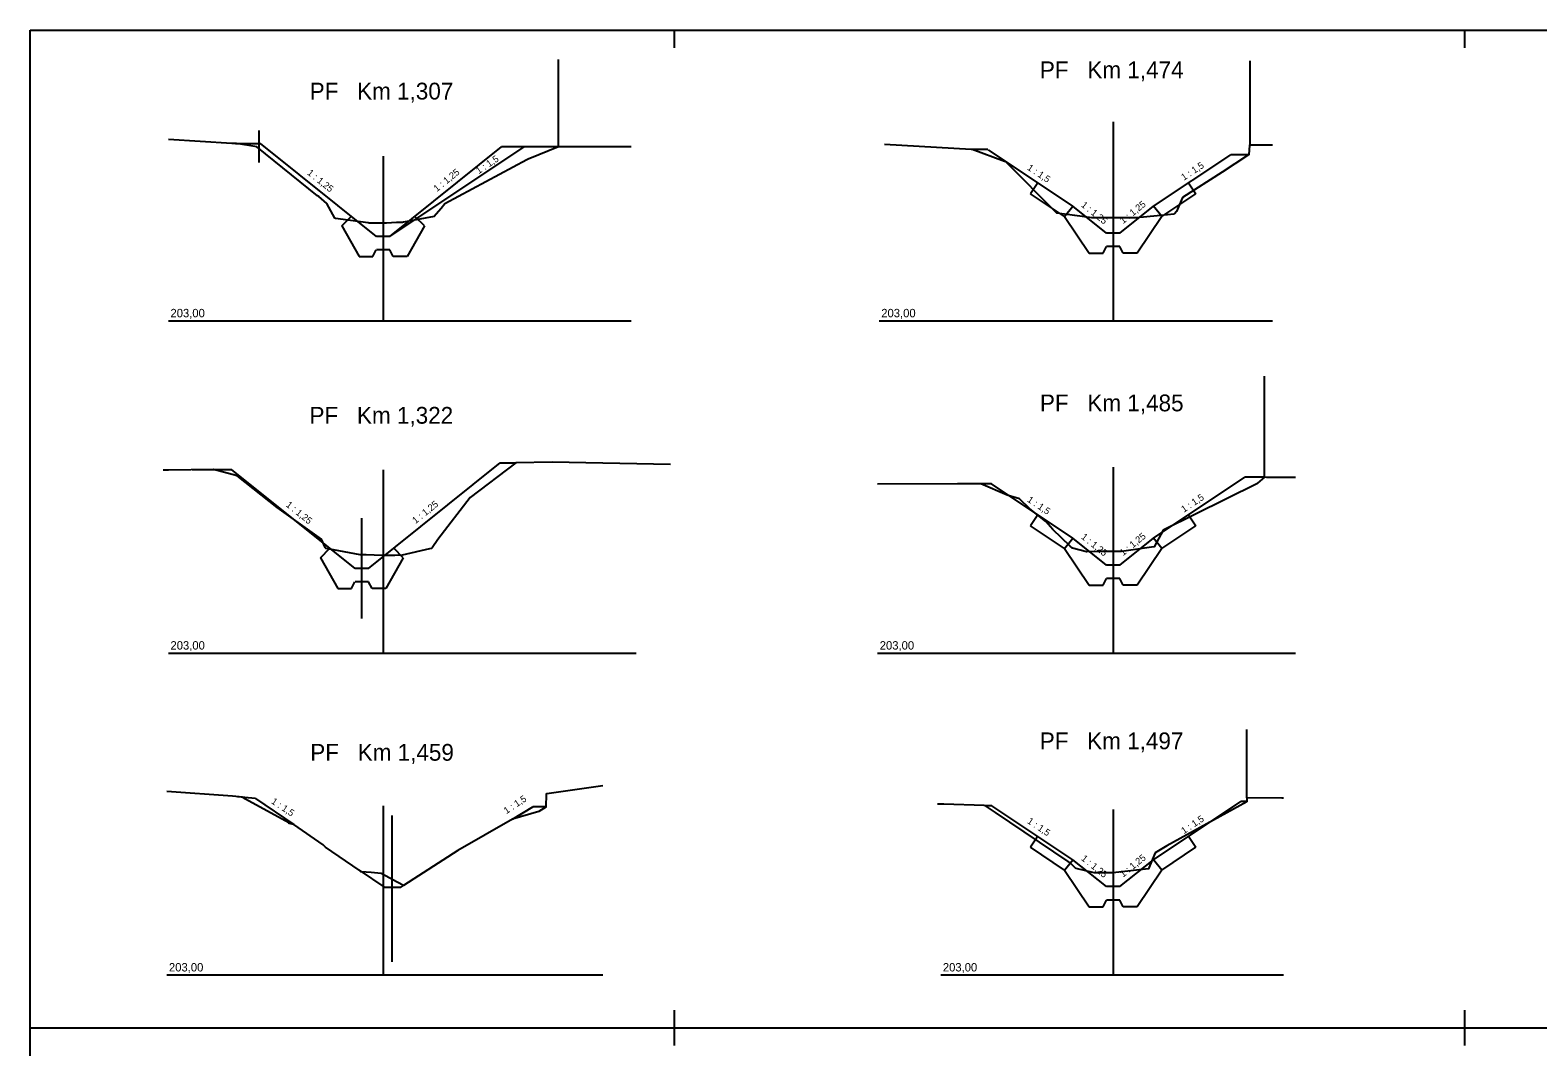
# Model space of a CAD drawing. Extents: x -548552 to -543113, y -1131925 to -1123599.
# Drawn here: x -547157.98 to -547113.13, y -1123808.23 to -1123777.97 of the extents above; entities that cross this region are included whole.
import ezdxf

# ---------------------------------------------------------------- set-up
doc = ezdxf.new("R2010")
doc.units = 0
for name, color, linetype in [('Default', 7, 'Continuous'), ('Profile', 7, 'Continuous'), ('PROFILY NÁVRH', 7, 'Continuous'), ('Section', 7, 'Continuous'), ('STANIČENÍ', 7, 'Continuous')]:
    doc.layers.add(name, color=color, linetype=linetype)

msp = doc.modelspace()

# ---------------------------------------------------------------- linework, layer by layer
at = {"layer": 'Default'}
for points in [[(-547140.098, -1123781.443), (-547142.265, -1123781.442), (-547143.16, -1123781.806), (-547143.204, -1123781.825), (-547145.645, -1123783.136), (-547145.754, -1123783.277), (-547145.76, -1123783.287), (-547145.959, -1123783.518), (-547146.874, -1123783.683), (-547146.902, -1123783.69), (-547147.079, -1123783.695), (-547147.38, -1123783.709), (-547147.402, -1123783.71), (-547147.895, -1123783.71), (-547147.923, -1123783.703), (-547148.899, -1123783.575), (-547148.912, -1123783.559), (-547149.156, -1123783.125), (-547149.395, -1123782.917), (-547149.43, -1123782.894), (-547151.232, -1123781.444), (-547151.842, -1123781.343), (-547151.909, -1123781.34), (-547151.981, -1123781.336), (-547153.868, -1123781.222)], [(-547121.023, -1123781.389), (-547121.688, -1123781.388), (-547121.701, -1123781.389), (-547121.728, -1123781.677), (-547121.729, -1123781.678), (-547121.738, -1123781.682), (-547121.765, -1123781.702), (-547122.522, -1123782.19), (-547123.696, -1123782.95), (-547123.879, -1123783.367), (-547123.935, -1123783.433), (-547123.948, -1123783.445), (-547123.952, -1123783.449), (-547124.145, -1123783.466), (-547125.07, -1123783.553), (-547125.088, -1123783.552), (-547125.735, -1123783.551), (-547125.738, -1123783.549), (-547126.389, -1123783.549), (-547126.39, -1123783.549), (-547126.9, -1123783.482), (-547127.437, -1123783.411), (-547127.44, -1123783.41), (-547127.446, -1123783.404), (-547128.943, -1123781.901), (-547128.963, -1123781.881), (-547128.989, -1123781.874), (-547129.95, -1123781.521), (-547129.983, -1123781.521), (-547132.561, -1123781.375)], [(-547138.925, -1123790.897), (-547142.453, -1123790.831), (-547143.527, -1123790.849), (-547144.891, -1123791.877), (-547145.848, -1123793.125), (-547146.021, -1123793.376), (-547146.035, -1123793.393), (-547146.1, -1123793.405), (-547146.917, -1123793.595), (-547147.13, -1123793.602), (-547147.507, -1123793.601), (-547147.982, -1123793.584), (-547148.165, -1123793.584), (-547149.115, -1123793.405), (-547149.183, -1123793.397), (-547149.183, -1123793.397), (-547149.201, -1123793.366), (-547149.316, -1123793.115), (-547150.63, -1123792.172), (-547151.816, -1123791.236), (-547152.527, -1123791.041), (-547153.859, -1123791.066), (-547154.021, -1123791.066)], [(-547120.332, -1123791.281), (-547121.195, -1123791.279), (-547121.254, -1123791.278), (-547121.466, -1123791.457), (-547121.471, -1123791.464), (-547124.255, -1123792.841), (-547124.271, -1123792.85), (-547124.272, -1123792.853), (-547124.54, -1123793.346), (-547124.546, -1123793.347), (-547125.51, -1123793.491), (-547126.205, -1123793.491), (-547126.206, -1123793.491), (-547126.206, -1123793.491), (-547126.54, -1123793.492), (-547126.556, -1123793.492), (-547126.556, -1123793.492), (-547126.967, -1123793.389), (-547127.041, -1123793.324), (-547127.55, -1123792.831), (-547127.761, -1123792.595), (-547128.243, -1123792.218), (-547128.545, -1123791.916), (-547128.909, -1123791.809), (-547129.694, -1123791.473), (-547130.387, -1123791.473), (-547132.767, -1123791.477)], [(-547140.941, -1123800.459), (-547142.604, -1123800.7), (-547142.631, -1123800.709), (-547142.643, -1123801.085), (-547142.643, -1123801.095), (-547142.843, -1123801.222), (-547143.634, -1123801.454), (-547145.259, -1123802.383), (-547146.877, -1123803.43), (-547147.211, -1123803.248), (-547147.212, -1123803.248), (-547147.212, -1123803.248), (-547147.28, -1123803.21), (-547147.537, -1123803.067), (-547147.539, -1123803.067), (-547147.835, -1123803.043), (-547148.131, -1123803.019), (-547148.143, -1123803.02), (-547148.145, -1123803.021), (-547148.19, -1123802.972), (-547149.196, -1123802.286), (-547149.265, -1123802.22), (-547150.137, -1123801.617), (-547150.278, -1123801.585), (-547150.286, -1123801.565), (-547151.569, -1123800.854), (-547151.633, -1123800.815), (-547151.662, -1123800.802), (-547151.962, -1123800.773), (-547153.914, -1123800.633)], [(-547120.69, -1123800.827), (-547120.744, -1123800.828), (-547121.78, -1123800.816), (-547121.779, -1123800.932), (-547121.783, -1123800.938), (-547124.162, -1123802.253), (-547124.508, -1123802.453), (-547124.671, -1123802.836), (-547124.708, -1123802.933), (-547125.767, -1123803.053), (-547125.769, -1123803.053), (-547125.77, -1123803.053), (-547126.155, -1123803.053), (-547126.156, -1123803.053), (-547126.325, -1123803.053), (-547126.328, -1123803.052), (-547126.864, -1123802.922), (-547126.869, -1123802.918), (-547127.033, -1123802.76), (-547127.103, -1123802.713), (-547129.26, -1123801.259), (-547129.555, -1123801.054), (-547129.599, -1123801.051), (-547130.797, -1123801.004), (-547130.984, -1123801.007)]]:
    msp.add_lwpolyline(points, dxfattribs=at)
at = {"layer": 'Profile'}
for p, q in [((-547157.979, -1123807.666), (-547157.979, -1123777.966)), ((-547157.979, -1123777.966), (-547138.818, -1123777.966)), ((-547138.818, -1123777.966), (-547115.303, -1123777.966)), ((-547138.818, -1123777.966), (-547138.818, -1123778.494)), ((-547115.303, -1123777.966), (-547091.788, -1123777.966)), ((-547115.303, -1123777.966), (-547115.303, -1123778.494)), ((-547138.818, -1123807.138), (-547138.818, -1123807.666)), ((-547115.303, -1123807.138), (-547115.303, -1123807.666)), ((-547157.979, -1123807.666), (-547138.818, -1123807.666)), ((-547157.979, -1123837.366), (-547157.979, -1123807.666)), ((-547157.979, -1123807.666), (-547138.818, -1123807.666)), ((-547138.818, -1123807.666), (-547115.303, -1123807.666)), ((-547138.818, -1123807.666), (-547115.303, -1123807.666)), ((-547138.818, -1123807.666), (-547138.818, -1123808.194)), ((-547115.303, -1123807.666), (-547091.788, -1123807.666)), ((-547115.303, -1123807.666), (-547091.788, -1123807.666)), ((-547115.303, -1123807.666), (-547115.303, -1123808.194))]:
    msp.add_line(p, q, dxfattribs=at)
at = {"layer": 'PROFILY NÁVRH'}
for p, q in [((-547151.179, -1123780.955), (-547151.179, -1123781.906)), ((-547151.875, -1123781.342), (-547151.128, -1123781.342)), ((-547147.679, -1123784.109), (-547151.128, -1123781.342)), ((-547147.279, -1123784.109), (-547143.954, -1123781.442)), ((-547147.279, -1123784.109), (-547143.278, -1123781.442)), ((-547142.265, -1123781.442), (-547143.954, -1123781.442)), ((-547129.486, -1123781.521), (-547129.95, -1123781.521)), ((-547126.956, -1123783.209), (-547129.471, -1123781.533)), ((-547124.562, -1123783.209), (-547122.264, -1123781.677)), ((-547121.728, -1123781.677), (-547122.264, -1123781.677)), ((-547128.004, -1123782.511), (-547128.222, -1123782.837)), ((-547123.514, -1123782.511), (-547123.296, -1123782.837)), ((-547127.203, -1123783.516), (-547128.222, -1123782.837)), ((-547124.316, -1123783.516), (-547123.296, -1123782.837)), ((-547127.203, -1123783.516), (-547126.956, -1123783.209)), ((-547125.959, -1123784.009), (-547126.956, -1123783.209)), ((-547125.559, -1123784.009), (-547124.562, -1123783.209)), ((-547124.316, -1123783.516), (-547124.562, -1123783.209)), ((-547148.71, -1123783.792), (-547148.427, -1123783.509)), ((-547148.71, -1123783.792), (-547148.194, -1123784.709)), ((-547146.248, -1123783.792), (-547146.764, -1123784.709)), ((-547146.248, -1123783.792), (-547146.531, -1123783.509)), ((-547127.203, -1123783.516), (-547126.474, -1123784.609)), ((-547124.316, -1123783.516), (-547125.044, -1123784.609)), ((-547147.279, -1123784.109), (-547147.679, -1123784.109)), ((-547125.559, -1123784.009), (-547125.959, -1123784.009)), ((-547148.194, -1123784.709), (-547147.783, -1123784.709)), ((-547147.783, -1123784.709), (-547147.683, -1123784.509)), ((-547147.275, -1123784.509), (-547147.675, -1123784.509)), ((-547147.175, -1123784.709), (-547147.275, -1123784.509)), ((-547146.764, -1123784.709), (-547147.175, -1123784.709)), ((-547126.474, -1123784.609), (-547126.059, -1123784.609)), ((-547126.059, -1123784.609), (-547125.959, -1123784.409)), ((-547125.559, -1123784.409), (-547125.959, -1123784.409)), ((-547125.459, -1123784.609), (-547125.559, -1123784.409)), ((-547125.044, -1123784.609), (-547125.459, -1123784.609)), ((-547153.161, -1123791.041), (-547151.989, -1123791.041)), ((-547148.313, -1123793.991), (-547151.989, -1123791.041)), ((-547147.913, -1123793.991), (-547143.992, -1123790.846)), ((-547143.992, -1123790.846), (-547143.527, -1123790.849)), ((-547129.384, -1123791.473), (-547129.694, -1123791.473)), ((-547126.956, -1123793.091), (-547129.384, -1123791.473)), ((-547124.562, -1123793.091), (-547121.842, -1123791.278)), ((-547121.254, -1123791.278), (-547121.842, -1123791.278)), ((-547128.004, -1123792.393), (-547128.222, -1123792.719)), ((-547123.514, -1123792.393), (-547123.296, -1123792.719)), ((-547148.113, -1123795.482), (-547148.113, -1123792.498)), ((-547127.203, -1123793.399), (-547128.222, -1123792.719)), ((-547124.316, -1123793.399), (-547123.296, -1123792.719)), ((-547127.203, -1123793.399), (-547126.956, -1123793.091)), ((-547125.959, -1123793.891), (-547126.956, -1123793.091)), ((-547125.559, -1123793.891), (-547124.562, -1123793.091)), ((-547124.316, -1123793.399), (-547124.562, -1123793.091)), ((-547149.343, -1123793.674), (-547149.06, -1123793.391)), ((-547149.343, -1123793.674), (-547148.828, -1123794.591)), ((-547146.882, -1123793.674), (-547147.398, -1123794.591)), ((-547146.882, -1123793.674), (-547147.165, -1123793.391)), ((-547127.203, -1123793.399), (-547126.474, -1123794.491)), ((-547124.316, -1123793.399), (-547125.044, -1123794.491)), ((-547147.913, -1123793.991), (-547148.313, -1123793.991)), ((-547125.559, -1123793.891), (-547125.959, -1123793.891)), ((-547148.828, -1123794.591), (-547148.417, -1123794.591)), ((-547148.417, -1123794.591), (-547148.317, -1123794.391)), ((-547147.909, -1123794.391), (-547148.309, -1123794.391)), ((-547147.809, -1123794.591), (-547147.909, -1123794.391)), ((-547147.398, -1123794.591), (-547147.809, -1123794.591)), ((-547126.474, -1123794.491), (-547126.059, -1123794.491)), ((-547126.059, -1123794.491), (-547125.959, -1123794.291)), ((-547125.559, -1123794.291), (-547125.959, -1123794.291)), ((-547125.459, -1123794.491), (-547125.559, -1123794.291)), ((-547125.044, -1123794.491), (-547125.459, -1123794.491)), ((-547151.276, -1123800.84), (-547151.812, -1123800.787)), ((-547151.276, -1123800.84), (-547150.137, -1123801.617)), ((-547124.562, -1123802.663), (-547121.966, -1123800.932)), ((-547121.779, -1123800.932), (-547121.966, -1123800.932)), ((-547147.206, -1123805.701), (-547147.206, -1123801.344)), ((-547143.634, -1123801.454), (-547143.029, -1123801.085)), ((-547142.643, -1123801.085), (-547143.029, -1123801.085)), ((-547129.369, -1123801.054), (-547129.555, -1123801.054)), ((-547126.956, -1123802.663), (-547129.369, -1123801.054)), ((-547128.004, -1123801.964), (-547128.222, -1123802.29)), ((-547127.203, -1123802.97), (-547128.222, -1123802.29)), ((-547124.316, -1123802.97), (-547123.296, -1123802.29)), ((-547123.514, -1123801.964), (-547123.296, -1123802.29)), ((-547127.203, -1123802.97), (-547126.956, -1123802.663)), ((-547125.959, -1123803.463), (-547126.956, -1123802.663)), ((-547125.559, -1123803.463), (-547124.562, -1123802.663)), ((-547124.316, -1123802.97), (-547124.562, -1123802.663)), ((-547148.19, -1123802.972), (-547147.427, -1123803.493)), ((-547127.203, -1123802.97), (-547126.474, -1123804.063)), ((-547124.316, -1123802.97), (-547125.044, -1123804.063)), ((-547146.961, -1123803.493), (-547147.427, -1123803.493)), ((-547146.961, -1123803.493), (-547146.871, -1123803.433)), ((-547125.559, -1123803.463), (-547125.959, -1123803.463)), ((-547126.474, -1123804.063), (-547126.059, -1123804.063)), ((-547126.059, -1123804.063), (-547125.959, -1123803.863)), ((-547125.559, -1123803.863), (-547125.959, -1123803.863)), ((-547125.459, -1123804.063), (-547125.559, -1123803.863)), ((-547125.044, -1123804.063), (-547125.459, -1123804.063))]:
    msp.add_line(p, q, dxfattribs=at)
at = {"layer": 'Section'}
for p, q in [((-547125.759, -1123780.7), (-547125.759, -1123786.619)), ((-547147.479, -1123781.717), (-547147.479, -1123786.619)), ((-547153.868, -1123786.619), (-547140.098, -1123786.619)), ((-547132.722, -1123786.619), (-547121.023, -1123786.619)), ((-547147.479, -1123791.054), (-547147.479, -1123796.511)), ((-547125.759, -1123790.979), (-547125.759, -1123796.511)), ((-547153.868, -1123796.511), (-547139.954, -1123796.511)), ((-547132.767, -1123796.511), (-547120.332, -1123796.511)), ((-547147.479, -1123801.06), (-547147.479, -1123806.093)), ((-547125.759, -1123801.17), (-547125.759, -1123806.093)), ((-547153.914, -1123806.093), (-547140.941, -1123806.093)), ((-547130.891, -1123806.093), (-547120.69, -1123806.093))]:
    msp.add_line(p, q, dxfattribs=at)
at = {"layer": 'STANIČENÍ'}
for p, q in [((-547142.265, -1123781.442), (-547142.265, -1123778.845)), ((-547121.688, -1123781.388), (-547121.688, -1123778.875)), ((-547121.254, -1123791.278), (-547121.254, -1123788.263)), ((-547121.78, -1123800.816), (-547121.78, -1123798.79))]:
    msp.add_line(p, q, dxfattribs=at)

# ---------------------------------------------------------------- texts
at = {"layer": 'PROFILY NÁVRH'}
for s, rotation, p in [('1 : 1,25', 38.7413, (-547145.88, -1123782.788)), ('1 : 1,5', 33.6901, (-547144.636, -1123782.258)), ('1 : 1,5', 326.3099, (-547128.335, -1123782.105)), ('1 : 1,5', 33.6901, (-547123.655, -1123782.452)), ('1 : 1,25', 321.2587, (-547149.753, -1123782.246)), ('1 : 1,25', 321.2587, (-547126.729, -1123783.201)), ('1 : 1,25', 38.7413, (-547125.464, -1123783.743)), ('1 : 1,25', 38.7413, (-547146.513, -1123792.67)), ('1 : 1,5', 326.3099, (-547128.335, -1123791.988)), ('1 : 1,5', 33.6901, (-547123.655, -1123792.334)), ('1 : 1,25', 321.2587, (-547150.387, -1123792.128)), ('1 : 1,25', 321.2587, (-547126.729, -1123793.083)), ('1 : 1,25', 38.7413, (-547125.464, -1123793.625)), ('1 : 1,5', 326.3099, (-547150.825, -1123800.97)), ('1 : 1,5', 33.6901, (-547143.81, -1123801.307)), ('1 : 1,5', 33.6901, (-547123.655, -1123801.905)), ('1 : 1,5', 326.3099, (-547128.335, -1123801.559)), ('1 : 1,25', 321.2587, (-547126.729, -1123802.655)), ('1 : 1,25', 38.7413, (-547125.464, -1123803.196))]:
    msp.add_text(s, height=0.2, rotation=rotation, dxfattribs=at).set_placement(p)
at = {"layer": 'Section'}
for s, height, p in [('PF   Km 1,474', 0.5, (-547127.94, -1123779.397)), ('PF   Km 1,307', 0.5, (-547149.664, -1123780.031)), ('203,00', 0.25, (-547153.805, -1123786.514)), ('203,00', 0.25, (-547132.659, -1123786.514)), ('PF   Km 1,485', 0.5, (-547127.939, -1123789.313)), ('PF   Km 1,322', 0.5, (-547149.668, -1123789.682)), ('203,00', 0.25, (-547153.805, -1123796.406)), ('203,00', 0.25, (-547132.704, -1123796.406)), ('PF   Km 1,497', 0.5, (-547127.944, -1123799.373)), ('PF   Km 1,459', 0.5, (-547149.647, -1123799.715)), ('203,00', 0.25, (-547153.85, -1123805.988)), ('203,00', 0.25, (-547130.827, -1123805.988))]:
    msp.add_text(s, height=height, dxfattribs=at).set_placement(p)

doc.saveas('drawing.dxf')
